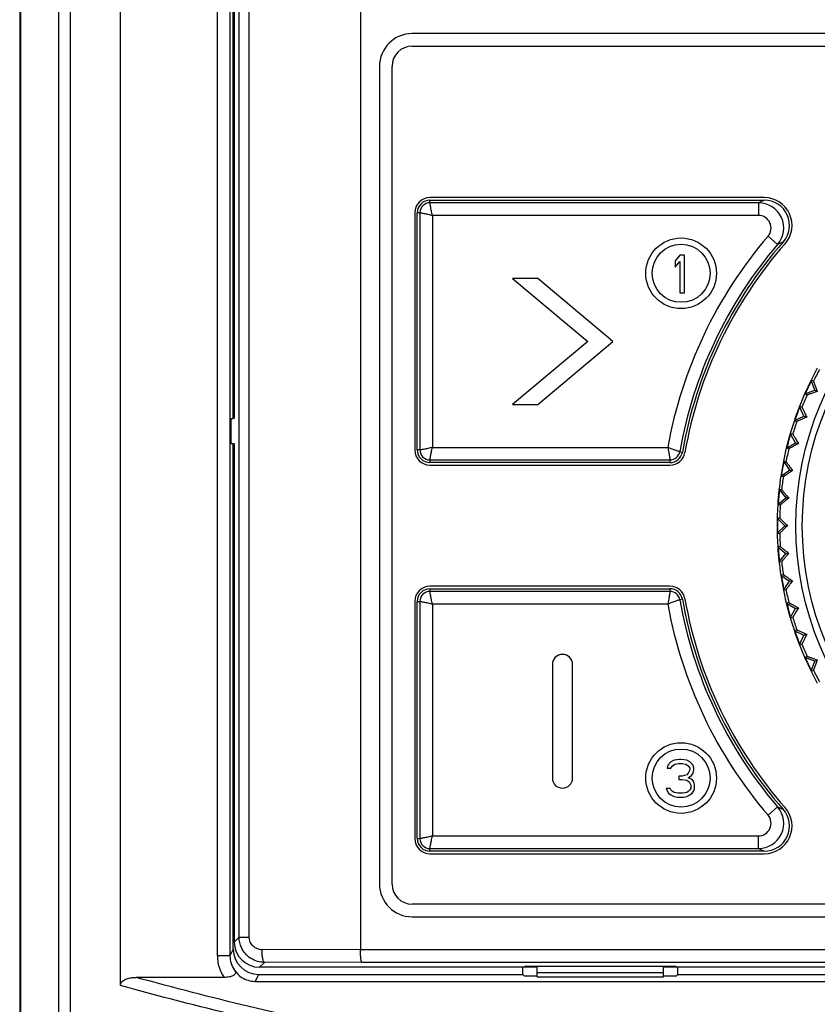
# Model space of a CAD drawing. Header units: millimetres. Extents: x 1117 to 38156, y -1945 to 7303.
# Tile 818 of 831: x 36339 to 36371, y 1307 to 1346. Entities that reach past the tile are written whole.
import ezdxf

# ---------------------------------------------------------------- set-up
doc = ezdxf.new("R2010")
doc.units = ezdxf.units.MM

msp = doc.modelspace()

# ---------------------------------------------------------------- linework, layer by layer
at = {"color": 7, "linetype": 'Continuous'}
for p, q in [((36339.381, 1413.99), (36339.381, 1284.726)), ((36339.407, 1413.969), (36339.407, 1284.741)), ((36340.924, 1413.969), (36340.924, 1284.741)), ((36341.381, 1414.236), (36341.381, 1284.378)), ((36343.369, 1307.913), (36343.369, 1414.083)), ((36352.881, 1393.724), (36352.881, 1309.34)), ((36347.209, 1392.714), (36347.209, 1309.087)), ((36347.709, 1392.714), (36347.709, 1309.087)), ((36348.075, 1309.825), (36348.075, 1392.692)), ((36348.477, 1309.825), (36348.477, 1392.692)), ((36347.841, 1330.381), (36347.841, 1376.381)), ((36347.881, 1376.381), (36347.881, 1330.381)), ((36409.831, 1345.631), (36354.931, 1345.631)), ((36354.931, 1345.131), (36409.831, 1345.131)), ((36353.631, 1344.331), (36353.631, 1311.931)), ((36354.131, 1311.931), (36354.131, 1344.331)), ((36368.876, 1339.131), (36355.631, 1339.131)), ((36355.631, 1338.926), (36355.631, 1339.031)), ((36355.631, 1339.031), (36368.876, 1339.031)), ((36368.646, 1338.926), (36355.631, 1338.926)), ((36368.646, 1338.926), (36368.646, 1338.426)), ((36355.031, 1338.531), (36355.031, 1329.131)), ((36355.131, 1329.131), (36355.131, 1338.531)), ((36355.236, 1338.531), (36355.131, 1338.531)), ((36355.236, 1338.531), (36355.236, 1329.131)), ((36355.736, 1338.426), (36355.736, 1329.235)), ((36368.646, 1338.426), (36355.736, 1338.426)), ((36369.404, 1337.274), (36369.025, 1337.6)), ((36365.528, 1336.851), (36365.341, 1336.627)), ((36365.716, 1336.851), (36365.528, 1336.851)), ((36365.716, 1335.351), (36365.716, 1336.851)), ((36365.341, 1336.627), (36365.341, 1336.372)), ((36365.341, 1336.372), (36365.528, 1336.595)), ((36365.528, 1336.595), (36365.528, 1335.351)), ((36358.901, 1335.931), (36361.881, 1333.431)), ((36359.901, 1335.931), (36358.901, 1335.931)), ((36362.881, 1333.431), (36359.901, 1335.931)), ((36365.528, 1335.351), (36365.716, 1335.351)), ((36361.881, 1333.431), (36358.901, 1330.931)), ((36359.901, 1330.931), (36362.881, 1333.431)), ((36370.82, 1331.851), (36370.728, 1331.893)), ((36370.872, 1331.497), (36370.728, 1331.893)), ((36370.476, 1331.353), (36370.872, 1331.497)), ((36370.476, 1331.353), (36370.568, 1331.31)), ((36370.872, 1331.497), (36370.975, 1331.449)), ((36358.901, 1330.931), (36359.901, 1330.931)), ((36370.365, 1330.821), (36370.27, 1330.856)), ((36370.448, 1330.474), (36370.27, 1330.856)), ((36370.066, 1330.295), (36370.448, 1330.474)), ((36370.448, 1330.474), (36370.555, 1330.435)), ((36347.725, 1330.381), (36347.841, 1330.381)), ((36347.755, 1329.381), (36347.755, 1330.381)), ((36370.066, 1330.295), (36370.161, 1330.261)), ((36370.002, 1329.756), (36369.904, 1329.782)), ((36370.115, 1329.417), (36369.904, 1329.782)), ((36347.725, 1329.381), (36347.841, 1329.381)), ((36347.841, 1309.351), (36347.841, 1329.381)), ((36347.881, 1329.381), (36347.881, 1309.63)), ((36369.75, 1329.206), (36370.115, 1329.417)), ((36370.115, 1329.417), (36370.225, 1329.388)), ((36355.236, 1329.131), (36355.131, 1329.131)), ((36355.736, 1329.235), (36365.052, 1329.235)), ((36365.529, 1329.063), (36365.632, 1329.045)), ((36369.75, 1329.206), (36369.848, 1329.18)), ((36355.631, 1328.735), (36355.631, 1328.631)), ((36355.631, 1328.735), (36365.14, 1328.735)), ((36365.14, 1328.631), (36355.631, 1328.631)), ((36355.631, 1328.531), (36365.14, 1328.531)), ((36365.14, 1328.735), (36365.14, 1328.631)), ((36369.733, 1328.663), (36369.633, 1328.681)), ((36369.633, 1328.681), (36369.875, 1328.336)), ((36369.53, 1328.094), (36369.875, 1328.336)), ((36369.875, 1328.336), (36369.987, 1328.316)), ((36369.53, 1328.094), (36369.63, 1328.076)), ((36369.561, 1327.552), (36369.46, 1327.56)), ((36369.46, 1327.56), (36369.731, 1327.237)), ((36369.408, 1326.966), (36369.731, 1327.237)), ((36369.408, 1326.966), (36369.509, 1326.957)), ((36369.731, 1327.237), (36369.844, 1327.227)), ((36369.384, 1326.429), (36369.683, 1326.131)), ((36369.486, 1326.429), (36369.384, 1326.429)), ((36369.384, 1325.832), (36369.683, 1326.131)), ((36369.384, 1325.832), (36369.486, 1325.832)), ((36369.683, 1326.131), (36369.796, 1326.131)), ((36369.509, 1325.304), (36369.408, 1325.295)), ((36369.408, 1325.295), (36369.731, 1325.024)), ((36369.46, 1324.701), (36369.731, 1325.024)), ((36369.731, 1325.024), (36369.844, 1325.034)), ((36369.46, 1324.701), (36369.561, 1324.71)), ((36369.63, 1324.185), (36369.53, 1324.167)), ((36369.53, 1324.167), (36369.875, 1323.926)), ((36369.633, 1323.58), (36369.875, 1323.926)), ((36369.875, 1323.926), (36369.987, 1323.945)), ((36365.14, 1323.731), (36355.631, 1323.731)), ((36355.631, 1323.631), (36355.631, 1323.526)), ((36355.631, 1323.631), (36365.14, 1323.631)), ((36365.14, 1323.526), (36355.631, 1323.526)), ((36365.14, 1323.631), (36365.14, 1323.526)), ((36369.633, 1323.58), (36369.733, 1323.598)), ((36355.031, 1323.131), (36355.031, 1313.731)), ((36355.131, 1313.731), (36355.131, 1323.131)), ((36355.131, 1323.131), (36355.236, 1323.131)), ((36355.236, 1323.131), (36355.236, 1313.731)), ((36365.632, 1323.216), (36365.529, 1323.198)), ((36369.848, 1323.081), (36369.75, 1323.055)), ((36369.75, 1323.055), (36370.115, 1322.844)), ((36355.736, 1323.026), (36355.736, 1313.835)), ((36365.052, 1323.026), (36355.736, 1323.026)), ((36369.904, 1322.479), (36370.115, 1322.844)), ((36370.115, 1322.844), (36370.225, 1322.873)), ((36369.904, 1322.479), (36370.002, 1322.505)), ((36370.161, 1322), (36370.066, 1321.966)), ((36370.066, 1321.966), (36370.448, 1321.788)), ((36370.27, 1321.405), (36370.448, 1321.788)), ((36370.448, 1321.788), (36370.555, 1321.826)), ((36370.27, 1321.405), (36370.365, 1321.44)), ((36370.568, 1320.951), (36370.476, 1320.908)), ((36370.872, 1320.764), (36370.476, 1320.908)), ((36370.728, 1320.368), (36370.872, 1320.764)), ((36370.872, 1320.764), (36370.975, 1320.812)), ((36360.481, 1320.631), (36360.481, 1316.131)), ((36361.281, 1316.131), (36361.281, 1320.631)), ((36370.728, 1320.368), (36370.82, 1320.411)), ((36365.303, 1316.839), (36365.178, 1316.775)), ((36365.522, 1316.871), (36365.303, 1316.839)), ((36365.585, 1316.871), (36365.522, 1316.871)), ((36365.803, 1316.839), (36365.585, 1316.871)), ((36365.928, 1316.775), (36365.803, 1316.839)), ((36365.053, 1316.647), (36365.022, 1316.519)), ((36365.022, 1316.519), (36365.178, 1316.519)), ((36365.178, 1316.775), (36365.053, 1316.647)), ((36365.178, 1316.519), (36365.241, 1316.615)), ((36365.241, 1316.615), (36365.335, 1316.679)), ((36365.335, 1316.679), (36365.491, 1316.711)), ((36365.491, 1316.711), (36365.616, 1316.711)), ((36365.616, 1316.711), (36365.772, 1316.679)), ((36365.772, 1316.679), (36365.866, 1316.615)), ((36365.866, 1316.615), (36365.928, 1316.519)), ((36365.928, 1316.456), (36365.866, 1316.328)), ((36366.053, 1316.647), (36365.928, 1316.775)), ((36365.928, 1316.519), (36365.928, 1316.456)), ((36366.085, 1316.519), (36366.053, 1316.647)), ((36366.053, 1316.328), (36366.085, 1316.456)), ((36366.085, 1316.456), (36366.085, 1316.519)), ((36365.616, 1316.2), (36365.491, 1316.2)), ((36365.491, 1316.2), (36365.491, 1316.073)), ((36365.491, 1316.073), (36365.616, 1316.073)), ((36365.803, 1316.264), (36365.616, 1316.2)), ((36365.616, 1316.073), (36365.803, 1316.041)), ((36365.866, 1316.328), (36365.803, 1316.264)), ((36365.803, 1316.041), (36365.897, 1315.977)), ((36365.866, 1316.137), (36365.991, 1316.232)), ((36366.022, 1316.073), (36365.866, 1316.137)), ((36365.991, 1316.232), (36366.053, 1316.328)), ((36366.085, 1315.977), (36366.022, 1316.073)), ((36365.147, 1315.722), (36364.991, 1315.722)), ((36364.991, 1315.722), (36365.022, 1315.626)), ((36365.022, 1315.626), (36365.085, 1315.53)), ((36365.178, 1315.658), (36365.147, 1315.722)), ((36365.241, 1315.594), (36365.178, 1315.658)), ((36365.928, 1315.658), (36365.866, 1315.594)), ((36365.897, 1315.977), (36365.96, 1315.849)), ((36365.96, 1315.722), (36365.928, 1315.658)), ((36365.96, 1315.849), (36365.96, 1315.722)), ((36366.022, 1315.53), (36366.085, 1315.626)), ((36366.116, 1315.849), (36366.085, 1315.977)), ((36366.085, 1315.626), (36366.116, 1315.722)), ((36366.116, 1315.722), (36366.116, 1315.849)), ((36365.085, 1315.53), (36365.178, 1315.466)), ((36365.178, 1315.466), (36365.303, 1315.402)), ((36365.303, 1315.562), (36365.241, 1315.594)), ((36365.46, 1315.53), (36365.303, 1315.562)), ((36365.303, 1315.402), (36365.428, 1315.371)), ((36365.428, 1315.371), (36365.678, 1315.371)), ((36365.647, 1315.53), (36365.46, 1315.53)), ((36365.803, 1315.562), (36365.647, 1315.53)), ((36365.678, 1315.371), (36365.803, 1315.402)), ((36365.866, 1315.594), (36365.803, 1315.562)), ((36365.803, 1315.402), (36365.928, 1315.466)), ((36365.928, 1315.466), (36366.022, 1315.53)), ((36369.404, 1314.987), (36369.025, 1314.661)), ((36355.131, 1313.731), (36355.236, 1313.731)), ((36355.736, 1313.835), (36368.646, 1313.835)), ((36368.646, 1313.335), (36368.646, 1313.835)), ((36355.631, 1313.335), (36368.646, 1313.335)), ((36355.631, 1313.231), (36355.631, 1313.335)), ((36368.876, 1313.231), (36355.631, 1313.231)), ((36355.631, 1313.131), (36368.876, 1313.131)), ((36409.831, 1311.131), (36354.931, 1311.131)), ((36354.931, 1310.631), (36409.831, 1310.631)), ((36347.881, 1309.63), (36348.075, 1309.825)), ((36348.075, 1309.825), (36348.477, 1309.825)), ((36347.709, 1309.087), (36347.209, 1309.087)), ((36347.841, 1309.351), (36347.709, 1309.087)), ((36352.881, 1309.34), (36348.979, 1309.327)), ((36352.881, 1309.34), (36411.881, 1309.34)), ((36348.881, 1308.631), (36349.077, 1308.827)), ((36359.881, 1308.631), (36348.881, 1308.631)), ((36352.93, 1308.84), (36349.077, 1308.827)), ((36352.93, 1308.84), (36411.831, 1308.84)), ((36359.307, 1308.351), (36359.307, 1308.631)), ((36365.381, 1308.657), (36359.381, 1308.657)), ((36359.381, 1308.631), (36359.381, 1308.657)), ((36359.881, 1308.255), (36359.881, 1308.657)), ((36364.881, 1308.255), (36364.881, 1308.657)), ((36399.881, 1308.631), (36364.881, 1308.631)), ((36365.381, 1308.631), (36365.381, 1308.657)), ((36365.454, 1308.351), (36365.454, 1308.631)), ((36347.478, 1308.231), (36344, 1308.231)), ((36348.841, 1308.351), (36348.702, 1308.074)), ((36348.841, 1308.351), (36359.307, 1308.351)), ((36359.307, 1308.351), (36359.381, 1308.278)), ((36359.881, 1308.278), (36359.381, 1308.278)), ((36359.881, 1308.431), (36364.881, 1308.431)), ((36359.881, 1308.255), (36364.881, 1308.255)), ((36365.381, 1308.278), (36364.881, 1308.278)), ((36365.454, 1308.351), (36365.381, 1308.278)), ((36365.454, 1308.351), (36399.307, 1308.351)), ((36348.702, 1308.074), (36416.059, 1308.074))]:
    msp.add_line(p, q, dxfattribs=at)
for centre, radius in [((36382.381, 1326.131), 12.258), ((36382.381, 1326.131), 12), ((36365.581, 1336.131), 1.4), ((36365.581, 1336.131), 1.15), ((36365.581, 1316.131), 1.4), ((36365.581, 1316.131), 1.15)]:
    msp.add_circle(centre, radius, dxfattribs=at)
for centre, radius, start, end in [((36354.931, 1344.331), 1.3, 90, 180), ((36354.931, 1344.331), 0.8, 90, 180), ((36355.631, 1338.531), 0.6, 90, 180), ((36355.631, 1338.531), 0.5, 90, 180), ((36385.261, 1302.754), 39.805, 114.3079, 114.6721), ((36368.876, 1338.031), 1.1, 318.6153, 90), ((36368.876, 1338.031), 1, 318.5876, 90.0267), ((36355.631, 1338.531), 0.395, 90, 180), ((36368.645, 1337.926), 1, 319.3633, 89.9818), ((36368.646, 1337.926), 0.5, 319.3298, 90.0199), ((36382.381, 1326.131), 17.605, 139.3448, 169.8423), ((36382.381, 1326.131), 17.105, 139.3451, 170.1291), ((36382.381, 1326.131), 17, 138.6143, 170.1291), ((36382.381, 1326.131), 16.9, 138.6153, 170.1291), ((36384.654, 1302.062), 38.373, 113.0555, 113.4161), ((36382.381, 1326.131), 13, 151.3147, 158.6853), ((36382.381, 1326.131), 12.898, 151.325, 153.675), ((36382.381, 1326.131), 12.983, 153.6807, 156.3204), ((36382.381, 1326.131), 12.898, 156.325, 158.675), ((36382.381, 1326.131), 13, 158.6901, 161.3066), ((36382.381, 1326.131), 12.983, 158.6951, 161.1531), ((36382.381, 1326.131), 13, 161.3147, 168.6853), ((36382.381, 1326.131), 12.898, 161.325, 163.675), ((36382.381, 1326.131), 12.983, 163.677, 166.3211), ((36355.631, 1329.131), 0.6, 180, 270), ((36355.631, 1329.131), 0.5, 180, 270), ((36355.631, 1329.131), 0.395, 180, 270), ((36365.14, 1329.131), 0.395, 270, 350.1291), ((36365.14, 1329.131), 0.5, 270, 350.1291), ((36365.14, 1329.131), 0.6, 270, 350.1291), ((36382.381, 1326.131), 12.898, 166.325, 168.675), ((36382.381, 1326.131), 13, 168.6924, 171.3072), ((36382.381, 1326.131), 12.983, 168.6973, 171.1549), ((36382.381, 1326.131), 13, 171.3147, 176.2993), ((36382.381, 1326.131), 12.898, 171.325, 173.675), ((36382.381, 1326.131), 12.983, 173.668, 176.301), ((36382.381, 1326.131), 13, 176.3147, 183.6853), ((36382.381, 1326.131), 12.898, 176.325, 178.675), ((36382.381, 1326.131), 12.983, 178.6827, 181.1683), ((36382.381, 1326.131), 12.898, 181.325, 183.675), ((36382.381, 1326.131), 13, 183.7007, 188.6853), ((36382.381, 1326.131), 12.983, 183.699, 186.332), ((36382.381, 1326.131), 12.898, 186.325, 188.675), ((36382.381, 1326.131), 13, 188.6928, 191.3076), ((36382.381, 1326.131), 12.983, 188.6978, 191.1544), ((36355.631, 1323.131), 0.6, 90, 180), ((36355.631, 1323.131), 0.5, 90, 180), ((36355.631, 1323.131), 0.395, 90, 180), ((36365.14, 1323.131), 0.6, 9.8709, 90), ((36365.14, 1323.131), 0.5, 9.8709, 90), ((36365.14, 1323.131), 0.395, 9.8709, 90), ((36382.381, 1326.131), 13, 191.3147, 198.6853), ((36382.381, 1326.131), 12.898, 191.325, 193.675), ((36382.381, 1326.131), 17.105, 189.8709, 220.655), ((36382.381, 1326.131), 17, 189.8709, 221.3857), ((36382.381, 1326.131), 16.9, 189.8709, 221.3847), ((36382.381, 1326.131), 12.983, 193.6789, 196.323), ((36382.381, 1326.131), 17.605, 190.1579, 220.6552), ((36382.381, 1326.131), 12.898, 196.325, 198.675), ((36382.381, 1326.131), 13, 198.6934, 201.3099), ((36382.381, 1326.131), 12.983, 198.6983, 201.1577), ((36382.381, 1326.131), 13, 201.3147, 208.6853), ((36382.381, 1326.131), 12.898, 201.325, 203.675), ((36360.881, 1320.631), 0.4, 0, 180), ((36382.381, 1326.131), 12.983, 203.6796, 206.3193), ((36382.381, 1326.131), 12.898, 206.325, 208.675), ((36360.881, 1316.131), 0.4, 180, 0), ((36368.645, 1314.335), 1, 270.0182, 40.6367), ((36368.876, 1314.231), 1.1, 270, 41.3847), ((36368.876, 1314.23), 1, 269.9733, 41.4124), ((36384.71, 1350.331), 38.516, 246.585, 246.9442), ((36368.646, 1314.335), 0.5, 269.9801, 40.6703), ((36355.631, 1313.731), 0.6, 180, 270), ((36355.631, 1313.731), 0.5, 180, 270), ((36355.631, 1313.731), 0.395, 180, 270), ((36385.179, 1349.325), 39.606, 245.3268, 245.6928), ((36354.931, 1311.931), 1.3, 180, 270), ((36354.931, 1311.931), 0.8, 180, 270), ((36348.71, 1309.087), 1.5, 180.0023, 214.8248)]:
    msp.add_arc(centre, radius, start, end, dxfattribs=at)
for centre, major_axis, ratio, start_param, end_param in [((36348.881, 1309.631), (0.707, 0.707), 0.999695, -3.926839, -2.356347), ((36348.841, 1309.351), (-0.447, -0.895), 0.99981, 5.176082, 6.746726)]:
    msp.add_ellipse(centre, major_axis=major_axis, ratio=ratio, start_param=start_param, end_param=end_param, dxfattribs=at)
for points, knots in [([(36355.736, 1338.426), (36355.717, 1338.487), (36355.689, 1338.603), (36355.661, 1338.74), (36355.645, 1338.831), (36355.637, 1338.878), (36355.633, 1338.908), (36355.631, 1338.922), (36355.631, 1338.926)], [0, 0, 0, 0, 0.375828, 0.698411, 0.823801, 0.918165, 0.977677, 1, 1, 1, 1]), ([(36355.236, 1338.531), (36355.239, 1338.531), (36355.253, 1338.528), (36355.283, 1338.524), (36355.33, 1338.516), (36355.392, 1338.506), (36355.467, 1338.491), (36355.583, 1338.466), (36355.674, 1338.444), (36355.735, 1338.426)], [0, 0, 0, 0, 0.022317, 0.081844, 0.176208, 0.301587, 0.452932, 0.624181, 1, 1, 1, 1]), ([(36370.82, 1331.851), (36370.821, 1331.85), (36370.822, 1331.847), (36370.825, 1331.841), (36370.829, 1331.831), (36370.835, 1331.817), (36370.842, 1331.8), (36370.853, 1331.772), (36370.87, 1331.729), (36370.892, 1331.67), (36370.918, 1331.602), (36370.946, 1331.528), (36370.965, 1331.476), (36370.975, 1331.449)], [0, 0, 0, 0, 0.006467, 0.022314, 0.047417, 0.081484, 0.124046, 0.174615, 0.297555, 0.445709, 0.614672, 0.800566, 1, 1, 1, 1]), ([(36370.975, 1331.449), (36370.948, 1331.44), (36370.896, 1331.421), (36370.821, 1331.395), (36370.753, 1331.371), (36370.693, 1331.35), (36370.649, 1331.335), (36370.62, 1331.326), (36370.603, 1331.32), (36370.589, 1331.316), (36370.578, 1331.312), (36370.572, 1331.311), (36370.569, 1331.31), (36370.568, 1331.31)], [0, 0, 0, 0, 0.199481, 0.385367, 0.554329, 0.702459, 0.82537, 0.875938, 0.918501, 0.952563, 0.977679, 0.993532, 1, 1, 1, 1]), ([(36370.365, 1330.821), (36370.366, 1330.821), (36370.368, 1330.818), (36370.371, 1330.812), (36370.376, 1330.802), (36370.383, 1330.79), (36370.391, 1330.773), (36370.405, 1330.746), (36370.425, 1330.704), (36370.453, 1330.647), (36370.484, 1330.582), (36370.519, 1330.511), (36370.542, 1330.461), (36370.555, 1330.435)], [0, 0, 0, 0, 0.006467, 0.022314, 0.047417, 0.081484, 0.124046, 0.174615, 0.297555, 0.445709, 0.614672, 0.800566, 1, 1, 1, 1]), ([(36370.555, 1330.435), (36370.529, 1330.423), (36370.478, 1330.4), (36370.406, 1330.367), (36370.34, 1330.338), (36370.283, 1330.312), (36370.24, 1330.293), (36370.212, 1330.281), (36370.195, 1330.274), (36370.182, 1330.268), (36370.172, 1330.264), (36370.166, 1330.262), (36370.162, 1330.26), (36370.161, 1330.261)], [0, 0, 0, 0, 0.199481, 0.385367, 0.554329, 0.702459, 0.82537, 0.875938, 0.918501, 0.952563, 0.977679, 0.993532, 1, 1, 1, 1]), ([(36370.002, 1329.756), (36370.003, 1329.756), (36370.005, 1329.753), (36370.009, 1329.748), (36370.015, 1329.738), (36370.023, 1329.726), (36370.032, 1329.711), (36370.049, 1329.684), (36370.072, 1329.645), (36370.105, 1329.591), (36370.142, 1329.529), (36370.182, 1329.46), (36370.21, 1329.412), (36370.225, 1329.388)], [0, 0, 0, 0, 0.006467, 0.022314, 0.047417, 0.081484, 0.124046, 0.174615, 0.297555, 0.445709, 0.614672, 0.800566, 1, 1, 1, 1]), ([(36370.225, 1329.388), (36370.2, 1329.374), (36370.152, 1329.346), (36370.082, 1329.307), (36370.019, 1329.272), (36369.964, 1329.241), (36369.924, 1329.219), (36369.897, 1329.204), (36369.881, 1329.196), (36369.868, 1329.189), (36369.858, 1329.184), (36369.852, 1329.182), (36369.849, 1329.18), (36369.848, 1329.18)], [0, 0, 0, 0, 0.199481, 0.385367, 0.554329, 0.702459, 0.82537, 0.875938, 0.918501, 0.952563, 0.977679, 0.993532, 1, 1, 1, 1]), ([(36355.735, 1329.235), (36355.674, 1329.217), (36355.558, 1329.189), (36355.421, 1329.161), (36355.33, 1329.145), (36355.283, 1329.137), (36355.253, 1329.133), (36355.239, 1329.131), (36355.236, 1329.131)], [0, 0, 0, 0, 0.375828, 0.698411, 0.823801, 0.918165, 0.977677, 1, 1, 1, 1]), ([(36355.631, 1328.735), (36355.631, 1328.739), (36355.633, 1328.753), (36355.637, 1328.783), (36355.645, 1328.83), (36355.656, 1328.892), (36355.67, 1328.967), (36355.695, 1329.083), (36355.717, 1329.174), (36355.736, 1329.235)], [0, 0, 0, 0, 0.022317, 0.081844, 0.176208, 0.301587, 0.452932, 0.624181, 1, 1, 1, 1]), ([(36365.052, 1329.235), (36365.067, 1329.173), (36365.091, 1329.057), (36365.115, 1328.92), (36365.128, 1328.829), (36365.135, 1328.782), (36365.138, 1328.753), (36365.14, 1328.739), (36365.14, 1328.735)], [0, 0, 0, 0, 0.376664, 0.699169, 0.824285, 0.918382, 0.977727, 1, 1, 1, 1]), ([(36365.529, 1329.063), (36365.525, 1329.063), (36365.512, 1329.068), (36365.484, 1329.076), (36365.439, 1329.09), (36365.352, 1329.119), (36365.22, 1329.166), (36365.11, 1329.209), (36365.052, 1329.235)], [0, 0, 0, 0, 0.022273, 0.0816, 0.17568, 0.300788, 0.623301, 1, 1, 1, 1]), ([(36369.733, 1328.663), (36369.734, 1328.663), (36369.736, 1328.66), (36369.741, 1328.656), (36369.747, 1328.647), (36369.756, 1328.635), (36369.767, 1328.621), (36369.786, 1328.596), (36369.813, 1328.559), (36369.85, 1328.507), (36369.892, 1328.449), (36369.938, 1328.384), (36369.97, 1328.339), (36369.987, 1328.316)], [0, 0, 0, 0, 0.006467, 0.022314, 0.047417, 0.081484, 0.124046, 0.174615, 0.297555, 0.445709, 0.614672, 0.800566, 1, 1, 1, 1]), ([(36369.987, 1328.316), (36369.963, 1328.3), (36369.918, 1328.268), (36369.852, 1328.223), (36369.793, 1328.183), (36369.74, 1328.147), (36369.702, 1328.122), (36369.676, 1328.105), (36369.661, 1328.095), (36369.649, 1328.087), (36369.64, 1328.081), (36369.634, 1328.078), (36369.631, 1328.076), (36369.63, 1328.076)], [0, 0, 0, 0, 0.199481, 0.385367, 0.554329, 0.702459, 0.82537, 0.875938, 0.918501, 0.952563, 0.977679, 0.993532, 1, 1, 1, 1]), ([(36369.561, 1327.552), (36369.562, 1327.551), (36369.564, 1327.549), (36369.569, 1327.544), (36369.576, 1327.536), (36369.586, 1327.526), (36369.598, 1327.512), (36369.619, 1327.489), (36369.649, 1327.454), (36369.69, 1327.406), (36369.737, 1327.352), (36369.789, 1327.291), (36369.825, 1327.249), (36369.844, 1327.227)], [0, 0, 0, 0, 0.006467, 0.022314, 0.047417, 0.081484, 0.124046, 0.174615, 0.297555, 0.445709, 0.614672, 0.800566, 1, 1, 1, 1]), ([(36369.844, 1327.227), (36369.822, 1327.209), (36369.779, 1327.174), (36369.718, 1327.124), (36369.662, 1327.078), (36369.613, 1327.038), (36369.577, 1327.009), (36369.553, 1326.99), (36369.538, 1326.979), (36369.527, 1326.97), (36369.518, 1326.963), (36369.513, 1326.96), (36369.51, 1326.957), (36369.509, 1326.957)], [0, 0, 0, 0, 0.199481, 0.385367, 0.554329, 0.702459, 0.82537, 0.875938, 0.918501, 0.952563, 0.977679, 0.993532, 1, 1, 1, 1]), ([(36369.486, 1326.429), (36369.487, 1326.429), (36369.489, 1326.426), (36369.494, 1326.422), (36369.502, 1326.415), (36369.513, 1326.405), (36369.526, 1326.393), (36369.549, 1326.371), (36369.582, 1326.339), (36369.628, 1326.295), (36369.679, 1326.245), (36369.736, 1326.189), (36369.775, 1326.151), (36369.796, 1326.131)], [0, 0, 0, 0, 0.006467, 0.022314, 0.047417, 0.081484, 0.124046, 0.174615, 0.297555, 0.445709, 0.614672, 0.800566, 1, 1, 1, 1]), ([(36369.796, 1326.131), (36369.775, 1326.11), (36369.736, 1326.072), (36369.679, 1326.016), (36369.628, 1325.966), (36369.582, 1325.922), (36369.549, 1325.89), (36369.526, 1325.869), (36369.513, 1325.856), (36369.502, 1325.846), (36369.494, 1325.839), (36369.489, 1325.835), (36369.487, 1325.832), (36369.486, 1325.832)], [0, 0, 0, 0, 0.199481, 0.385367, 0.554329, 0.702459, 0.82537, 0.875938, 0.918501, 0.952563, 0.977679, 0.993532, 1, 1, 1, 1]), ([(36369.509, 1325.304), (36369.51, 1325.304), (36369.513, 1325.301), (36369.518, 1325.298), (36369.527, 1325.291), (36369.538, 1325.283), (36369.553, 1325.271), (36369.577, 1325.252), (36369.613, 1325.223), (36369.662, 1325.183), (36369.718, 1325.138), (36369.779, 1325.087), (36369.822, 1325.052), (36369.844, 1325.034)], [0, 0, 0, 0, 0.006467, 0.022314, 0.047417, 0.081484, 0.124046, 0.174615, 0.297555, 0.445709, 0.614672, 0.800566, 1, 1, 1, 1]), ([(36369.844, 1325.034), (36369.825, 1325.012), (36369.789, 1324.97), (36369.737, 1324.91), (36369.69, 1324.855), (36369.649, 1324.807), (36369.619, 1324.772), (36369.598, 1324.749), (36369.586, 1324.736), (36369.576, 1324.725), (36369.569, 1324.717), (36369.564, 1324.713), (36369.562, 1324.71), (36369.561, 1324.71)], [0, 0, 0, 0, 0.199481, 0.385367, 0.554329, 0.702459, 0.82537, 0.875938, 0.918501, 0.952563, 0.977679, 0.993532, 1, 1, 1, 1]), ([(36369.63, 1324.185), (36369.631, 1324.185), (36369.634, 1324.183), (36369.64, 1324.18), (36369.649, 1324.174), (36369.661, 1324.167), (36369.676, 1324.156), (36369.702, 1324.139), (36369.74, 1324.114), (36369.793, 1324.078), (36369.852, 1324.038), (36369.918, 1323.993), (36369.963, 1323.961), (36369.987, 1323.945)], [0, 0, 0, 0, 0.006467, 0.022314, 0.047417, 0.081484, 0.124046, 0.174615, 0.297555, 0.445709, 0.614672, 0.800566, 1, 1, 1, 1]), ([(36369.987, 1323.945), (36369.97, 1323.922), (36369.938, 1323.877), (36369.892, 1323.812), (36369.85, 1323.754), (36369.813, 1323.703), (36369.786, 1323.665), (36369.767, 1323.64), (36369.756, 1323.626), (36369.747, 1323.614), (36369.741, 1323.605), (36369.736, 1323.601), (36369.734, 1323.598), (36369.733, 1323.598)], [0, 0, 0, 0, 0.199481, 0.385367, 0.554329, 0.702459, 0.82537, 0.875938, 0.918501, 0.952563, 0.977679, 0.993532, 1, 1, 1, 1]), ([(36355.736, 1323.026), (36355.717, 1323.087), (36355.689, 1323.203), (36355.661, 1323.34), (36355.645, 1323.431), (36355.637, 1323.478), (36355.633, 1323.508), (36355.631, 1323.522), (36355.631, 1323.526)], [0, 0, 0, 0, 0.375828, 0.698411, 0.823801, 0.918165, 0.977677, 1, 1, 1, 1]), ([(36365.14, 1323.526), (36365.14, 1323.522), (36365.138, 1323.508), (36365.135, 1323.479), (36365.128, 1323.432), (36365.115, 1323.341), (36365.091, 1323.204), (36365.067, 1323.088), (36365.052, 1323.026)], [0, 0, 0, 0, 0.022273, 0.081618, 0.175715, 0.300831, 0.623336, 1, 1, 1, 1]), ([(36355.236, 1323.131), (36355.239, 1323.131), (36355.253, 1323.128), (36355.283, 1323.124), (36355.33, 1323.116), (36355.392, 1323.106), (36355.467, 1323.091), (36355.583, 1323.066), (36355.674, 1323.044), (36355.735, 1323.026)], [0, 0, 0, 0, 0.022317, 0.081844, 0.176208, 0.301587, 0.452932, 0.624181, 1, 1, 1, 1]), ([(36365.052, 1323.026), (36365.11, 1323.052), (36365.22, 1323.095), (36365.352, 1323.142), (36365.439, 1323.171), (36365.484, 1323.185), (36365.512, 1323.193), (36365.525, 1323.198), (36365.529, 1323.198)], [0, 0, 0, 0, 0.376699, 0.699212, 0.82432, 0.9184, 0.977727, 1, 1, 1, 1]), ([(36369.848, 1323.081), (36369.849, 1323.081), (36369.852, 1323.08), (36369.858, 1323.077), (36369.868, 1323.072), (36369.881, 1323.065), (36369.897, 1323.057), (36369.924, 1323.042), (36369.964, 1323.02), (36370.019, 1322.989), (36370.082, 1322.954), (36370.152, 1322.915), (36370.2, 1322.887), (36370.225, 1322.873)], [0, 0, 0, 0, 0.006467, 0.022314, 0.047417, 0.081484, 0.124046, 0.174615, 0.297555, 0.445709, 0.614672, 0.800566, 1, 1, 1, 1]), ([(36370.225, 1322.873), (36370.21, 1322.849), (36370.182, 1322.801), (36370.142, 1322.733), (36370.105, 1322.671), (36370.072, 1322.616), (36370.049, 1322.577), (36370.032, 1322.551), (36370.023, 1322.535), (36370.015, 1322.523), (36370.009, 1322.513), (36370.005, 1322.508), (36370.003, 1322.505), (36370.002, 1322.505)], [0, 0, 0, 0, 0.199481, 0.385367, 0.554329, 0.702459, 0.82537, 0.875938, 0.918501, 0.952563, 0.977679, 0.993532, 1, 1, 1, 1]), ([(36370.161, 1322), (36370.162, 1322.001), (36370.166, 1321.999), (36370.172, 1321.997), (36370.182, 1321.993), (36370.195, 1321.988), (36370.212, 1321.98), (36370.24, 1321.968), (36370.283, 1321.949), (36370.34, 1321.924), (36370.406, 1321.894), (36370.478, 1321.861), (36370.529, 1321.838), (36370.555, 1321.826)], [0, 0, 0, 0, 0.006467, 0.022314, 0.047417, 0.081484, 0.124046, 0.174615, 0.297555, 0.445709, 0.614672, 0.800566, 1, 1, 1, 1]), ([(36370.555, 1321.826), (36370.542, 1321.8), (36370.519, 1321.75), (36370.484, 1321.679), (36370.453, 1321.614), (36370.425, 1321.557), (36370.405, 1321.516), (36370.391, 1321.488), (36370.383, 1321.472), (36370.376, 1321.459), (36370.371, 1321.449), (36370.368, 1321.444), (36370.366, 1321.44), (36370.365, 1321.44)], [0, 0, 0, 0, 0.199481, 0.385367, 0.554329, 0.702459, 0.82537, 0.875938, 0.918501, 0.952563, 0.977679, 0.993532, 1, 1, 1, 1]), ([(36370.568, 1320.951), (36370.569, 1320.952), (36370.572, 1320.95), (36370.578, 1320.949), (36370.589, 1320.946), (36370.603, 1320.941), (36370.62, 1320.936), (36370.649, 1320.926), (36370.693, 1320.911), (36370.753, 1320.89), (36370.821, 1320.866), (36370.896, 1320.84), (36370.948, 1320.821), (36370.975, 1320.812)], [0, 0, 0, 0, 0.006467, 0.022314, 0.047417, 0.081484, 0.124046, 0.174615, 0.297555, 0.445709, 0.614672, 0.800566, 1, 1, 1, 1]), ([(36370.975, 1320.812), (36370.965, 1320.785), (36370.946, 1320.733), (36370.918, 1320.659), (36370.892, 1320.591), (36370.87, 1320.532), (36370.853, 1320.489), (36370.842, 1320.461), (36370.835, 1320.444), (36370.829, 1320.43), (36370.825, 1320.42), (36370.822, 1320.414), (36370.821, 1320.411), (36370.82, 1320.411)], [0, 0, 0, 0, 0.199481, 0.385367, 0.554329, 0.702459, 0.82537, 0.875938, 0.918501, 0.952563, 0.977679, 0.993532, 1, 1, 1, 1]), ([(36355.735, 1313.835), (36355.674, 1313.817), (36355.558, 1313.789), (36355.421, 1313.761), (36355.33, 1313.745), (36355.283, 1313.737), (36355.253, 1313.733), (36355.239, 1313.731), (36355.236, 1313.731)], [0, 0, 0, 0, 0.375828, 0.698411, 0.823801, 0.918165, 0.977677, 1, 1, 1, 1]), ([(36355.631, 1313.335), (36355.631, 1313.339), (36355.633, 1313.353), (36355.637, 1313.383), (36355.645, 1313.43), (36355.656, 1313.492), (36355.67, 1313.567), (36355.695, 1313.683), (36355.717, 1313.774), (36355.736, 1313.835)], [0, 0, 0, 0, 0.022317, 0.081844, 0.176208, 0.301587, 0.452932, 0.624181, 1, 1, 1, 1]), ([(36348.979, 1309.327), (36348.914, 1309.326), (36348.783, 1309.351), (36348.617, 1309.461), (36348.504, 1309.627), (36348.477, 1309.759), (36348.477, 1309.825)], [0, 0, 0, 0, 0.247852, 0.496889, 0.747743, 1, 1, 1, 1]), ([(36349.077, 1308.827), (36348.889, 1308.826), (36348.505, 1308.936), (36348.244, 1309.239), (36348.166, 1309.41)], [0, 0, 0, 0, 0.499632, 1, 1, 1, 1]), ([(36349.077, 1308.827), (36349.07, 1308.827), (36349.053, 1308.84), (36349.027, 1308.89), (36349.002, 1308.992), (36348.984, 1309.146), (36348.979, 1309.263), (36348.979, 1309.327)], [0, 0, 0, 0, 0.041944, 0.108247, 0.325525, 0.636932, 1, 1, 1, 1]), ([(36352.93, 1308.84), (36352.925, 1308.841), (36352.917, 1308.857), (36352.91, 1308.885), (36352.902, 1308.932), (36352.895, 1308.993), (36352.889, 1309.068), (36352.883, 1309.185), (36352.881, 1309.277), (36352.881, 1309.34)], [0, 0, 0, 0, 0.028786, 0.08943, 0.182965, 0.306392, 0.455611, 0.625334, 1, 1, 1, 1]), ([(36343.369, 1307.913), (36343.369, 1307.945), (36343.384, 1308.011), (36343.446, 1308.088), (36343.528, 1308.142), (36343.647, 1308.192), (36343.807, 1308.224), (36343.936, 1308.231), (36344, 1308.231)], [0, 0, 0, 0, 0.125194, 0.250236, 0.375439, 0.500487, 0.750172, 1, 1, 1, 1]), ([(36356.069, 1305.488), (36355.034, 1305.674), (36350.981, 1306.449), (36346.963, 1307.408), (36344, 1308.231)], [0, 0, 0, 0, 0.254838, 1, 1, 1, 1]), ([(36347.89, 1308.514), (36347.91, 1308.484), (36347.935, 1308.428), (36347.907, 1308.351), (36347.852, 1308.305), (36347.776, 1308.27), (36347.65, 1308.238), (36347.547, 1308.231), (36347.478, 1308.231)], [0, 0, 0, 0, 0.175786, 0.264604, 0.374119, 0.510249, 0.665469, 1, 1, 1, 1]), ([(36347.89, 1308.514), (36347.963, 1308.403), (36348.193, 1308.171), (36348.518, 1308.074), (36348.702, 1308.074)], [0, 0, 0, 0, 0.420764, 1, 1, 1, 1]), ([(36355.919, 1305.055), (36354.841, 1305.248), (36350.626, 1306.051), (36346.448, 1307.051), (36343.369, 1307.913)], [0, 0, 0, 0, 0.255037, 1, 1, 1, 1])]:
    msp.add_open_spline(points, degree=3, knots=knots, dxfattribs=at)
for points in [[(36348.166, 1309.41), (36348.107, 1309.539), (36348.075, 1309.683), (36348.075, 1309.825)], [(36347.709, 1309.087), (36347.709, 1308.887), (36347.775, 1308.678), (36347.89, 1308.514)]]:
    msp.add_open_spline(points, degree=3, dxfattribs=at)

doc.saveas('drawing.dxf')
